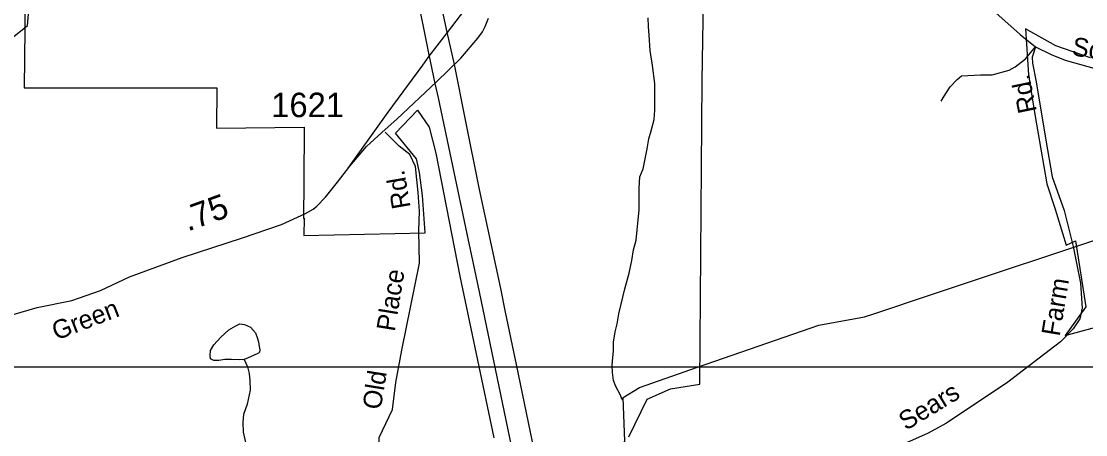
# Model space of a CAD drawing. Extents: x 2001466 to 2224147, y 644118 to 847247.
# Drawn here: x 2030071 to 2035507, y 745264 to 747376 of the extents above; entities that cross this region are included whole.
import ezdxf

# ---------------------------------------------------------------- set-up
doc = ezdxf.new("R2010")
doc.units = 0
for name, color, linetype in [('Exist Boundary Political City Limit New Hole', 7, 'Continuous'), ('Exist Hydrographic Creek Single Shore', 7, 'Continuous'), ('Exist Hydrographic Misc Water Feature', 7, 'Continuous'), ('Exist Road Non-System Type 51', 7, 'Continuous'), ('Exist Road Non-System Type 51 Label', 7, 'Continuous'), ('Exist Road Secondary Mileage Hundredths English Label', 7, 'Continuous'), ('Exist Road Secondary Type 51 Attributed', 7, 'Continuous'), ('Exist Road Secondary Type 51 Label', 7, 'Continuous'), ('Exist Road Secondary Type 51 Number Label', 7, 'Continuous'), ('Map Preparation Boundary City Limit Buffer Line', 7, 'Continuous'), ('Map Preparation Inset Cut Line', 7, 'Continuous'), ('Prop Road Primary Interstate Projected', 7, 'Continuous')]:
    doc.layers.add(name, color=color, linetype=linetype)

msp = doc.modelspace()

# ---------------------------------------------------------------- linework, layer by layer
at = {"layer": 'Exist Boundary Political City Limit New Hole'}
for points in [[(2032155, 751561), (2032123.1, 748435), (2030927.9, 748370.7), (2030099.9, 748393.4), (2030085.8, 747034.9), (2031069, 747034.9), (2031067.9, 746829.8), (2031515.5, 746834.3), (2031514.2, 746556.8), (2031511.4, 746368.3), (2031515.9, 746369.9), (2031513.4, 746280.8), (2032134.1, 746294.8), (2032119.4, 746485.9), (2032104.8, 746603.6), (2032090, 746672.2), (2031982.1, 746804.6), (2032094.9, 746922.2), (2032153.8, 746833.9), (2032188.1, 746701.6), (2032310.6, 746074.2), (2032484.6, 745248.6)], [(2033173.1, 745253.1), (2033267.1, 745444.8), (2033385.8, 745497.4), (2033536.8, 745521.8), (2033548, 747072.2), (2033566.1, 748105.8)], [(2035532.5, 747189), (2035355.6, 747250.6), (2035199.5, 747336.9), (2035215.9, 747102.8), (2035247.2, 746898.9), (2035308.2, 746544.6), (2035351.4, 746415.5), (2035407.2, 746232.4), (2035455.1, 746254.4), (2035508.4, 745916.6), (2035401.8, 745769.9), (2035828.1, 745885.5)]]:
    msp.add_lwpolyline(points, dxfattribs=at)
at = {"layer": 'Exist Hydrographic Creek Single Shore'}
msp.add_line((2034426, 745881.4), (2034725.4, 745981.1), dxfattribs=at)
for points in [[(2029611.3, 746526.9), (2029603.3, 746602.6), (2029719.3, 746987.4), (2029861.2, 747161.7), (2030102.2, 747353.6), (2030110.4, 747451.9), (2030077.3, 747619.8), (2029968.3, 747845.2), (2029960.3, 748019.3), (2029877.2, 748313), (2029935.2, 748610.4), (2029909.2, 749021), (2029887.3, 749114.7)], [(2034725.4, 745981.1), (2035677.3, 746298), (2035877.2, 746316.9)], [(2033524, 745607.9), (2034144.1, 745824), (2034377.3, 745865.2), (2034426, 745881.4)], [(2031804.3, 743795), (2031862.3, 743839.6), (2032062.2, 743904.5), (2032254.2, 744038.4), (2032546.2, 744081.6), (2032679.3, 744147.9), (2032837.3, 744515.4), (2032878.2, 744845.9), (2033011.2, 745079.4), (2033153.3, 745230.7), (2033144.3, 745454), (2033228.2, 745504.8), (2033524, 745607.9)]]:
    msp.add_lwpolyline(points, dxfattribs=at)
at = {"layer": 'Exist Hydrographic Misc Water Feature'}
for points in [[(2033141, 745441), (2033138.8, 745446.5), (2033129.5, 745469.9), (2033106.8, 745509.7), (2033094.9, 745541.1), (2033090.6, 745581.5), (2033088.3, 745619.2), (2033092, 745657.7), (2033095.9, 745691.3), (2033095.7, 745737.2), (2033103.3, 745789.5), (2033114.8, 745829.4), (2033122.6, 745881.8), (2033153.5, 746008.3), (2033175.1, 746088.3), (2033188.8, 746154.4), (2033198.2, 746208.4), (2033212, 746258.1), (2033215.7, 746310.6), (2033221.2, 746360.5), (2033226.9, 746410.4), (2033226.5, 746462.9), (2033226.3, 746522.8), (2033229.8, 746580.9), (2033247.7, 746622.5), (2033257.3, 746673.1), (2033266.9, 746724.6), (2033276.6, 746775.2), (2033288.3, 746816.8), (2033304, 746873.1), (2033307.3, 746921.4), (2033307.1, 746977.2), (2033306.7, 747057.6), (2033294, 747149.7), (2033283.3, 747227.1), (2033276.8, 747305.1), (2033274.5, 747349.4), (2033272.1, 747393)], [(2031208.8, 745648.6), (2031183.8, 745645.8), (2031144, 745647.4), (2031109.8, 745647.3), (2031080.1, 745643), (2031054, 745643.6), (2031037.8, 745651.2), (2031036, 745666.9), (2031037.6, 745694.7), (2031053.4, 745723.1), (2031089.3, 745761.7), (2031130.9, 745799.5), (2031166.8, 745820.1), (2031186.9, 745830.3), (2031210.7, 745826.6), (2031240.8, 745812.8), (2031266.9, 745784.4), (2031275.3, 745760.4), (2031281.4, 745739), (2031285.7, 745715.1), (2031289.4, 745697), (2031288, 745684.7), (2031281.8, 745680.7), (2031256, 745668.9), (2031229.9, 745656.4), (2031208.8, 745648.6)], [(2031208.8, 745648.6), (2031226.3, 745610.5), (2031234.7, 745576.7), (2031238.8, 745540.5), (2031239, 745492.1), (2031223.6, 745420.3), (2031206, 745366.5), (2031202.3, 745328), (2031204.5, 745276.3), (2031215, 745224.4)]]:
    msp.add_lwpolyline(points, dxfattribs=at)
at = {"layer": 'Exist Road Non-System Type 51'}
for points in [[(2035250.7, 747245.5), (2035233.7, 747192.8), (2035235.3, 747162.2), (2035254.6, 747065.6), (2035302.9, 746767.7), (2035336.3, 746580.9), (2035396.6, 746408.6), (2035443.3, 746225), (2035481.5, 746037.4), (2035489.6, 745910.2), (2035477.5, 745856.3), (2035443.7, 745804.8), (2035379.3, 745738.7), (2035109, 745532.6), (2034795.6, 745323.3), (2034699.9, 745269.4), (2034456.9, 745163.1)], [(2034769.8, 746968.1), (2034781.2, 746988), (2034815.2, 747039.9), (2034851.4, 747077.8), (2034873.4, 747097.7), (2034969.8, 747102.7), (2035029.3, 747102.7), (2035115.8, 747126.1), (2035146.5, 747142.4), (2035200.6, 747183.8), (2035250.7, 747245.5)], [(2032015, 745695.1), (2032104.2, 746139.2), (2032102, 746305.2), (2032104.2, 746405.6), (2032097.5, 746501.6), (2032084.2, 746633.3), (2032055.2, 746695.8), (2032000.6, 746737.8), (2031930, 746809.3)], [(2031930.3, 744966.2), (2031896.8, 745102.4), (2031899.1, 745249.2), (2031966, 745392), (2031983.8, 745530.4), (2032015, 745695.1)]]:
    msp.add_lwpolyline(points, dxfattribs=at)
at = {"layer": 'Exist Road Secondary Type 51 Attributed'}
for points in [[(2032651.2, 747804.2), (2032738.5, 747928.2), (2032769.4, 747970), (2032858.8, 748069.2), (2032933.6, 748129.5), (2033006, 748163.3), (2033107.4, 748176.2), (2033289.2, 748160.1), (2033630, 748135.9), (2034000, 748115.8), (2034206, 748099.7), (2034364.1, 748063.5), (2034451.8, 748015.2), (2034551.2, 747946.7), (2034727.4, 747777.6), (2034870.2, 747604.5), (2035002.9, 747458.8), (2035172.3, 747308.3), (2035250.7, 747245.5), (2035331.1, 747205.5), (2035402.4, 747176.7), (2035590.6, 747124.2)], [(2030029.9, 745878.1), (2030151.5, 745913), (2030328.5, 745950), (2030475.3, 746000), (2030623.4, 746070.8), (2030892.9, 746169), (2031200.2, 746268.9), (2031399.8, 746338.1), (2031523, 746393.2), (2031560.7, 746415.8), (2031580, 746432), (2031625.2, 746477.1), (2031685.5, 746554.5), (2031749, 746635.2), (2031834.6, 746736), (2031911.7, 746806.7), (2031990.3, 746877.4), (2032191.6, 747066), (2032315.8, 747187), (2032403.2, 747288.5), (2032425.7, 747321.5), (2032440.2, 747348.7), (2032457.4, 747391.5)]]:
    msp.add_lwpolyline(points, dxfattribs=at)
at = {"layer": 'Map Preparation Boundary City Limit Buffer Line'}
for points in [[(2032155, 751561), (2032123.1, 748435), (2030927.9, 748370.7), (2030099.9, 748393.4), (2030085.8, 747034.9), (2031069, 747034.9), (2031067.9, 746829.8), (2031515.5, 746834.3), (2031514.2, 746556.8), (2031511.4, 746368.3), (2031515.9, 746369.9), (2031513.4, 746280.8), (2032134.1, 746294.8), (2032119.4, 746485.9), (2032104.8, 746603.6), (2032090, 746672.2), (2031982.1, 746804.6), (2032094.9, 746922.2), (2032153.8, 746833.9), (2032188.1, 746701.6), (2032310.6, 746074.2), (2032484.6, 745248.6)], [(2033173.1, 745253.1), (2033267.1, 745444.8), (2033385.8, 745497.4), (2033536.8, 745521.8), (2033548, 747072.2), (2033566.1, 748105.8)], [(2035532.5, 747189), (2035355.6, 747250.6), (2035199.5, 747336.9), (2035215.9, 747102.8), (2035247.2, 746898.9), (2035308.2, 746544.6), (2035351.4, 746415.5), (2035407.2, 746232.4), (2035455.1, 746254.4), (2035508.4, 745916.6), (2035401.8, 745769.9), (2035828.1, 745885.5)]]:
    msp.add_lwpolyline(points, dxfattribs=at)
at = {"layer": 'Map Preparation Inset Cut Line'}
for p, q in [((2031975, 745607.9), (2029620, 745607.9)), ((2033524, 745607.9), (2031975, 745607.9)), ((2034403.2, 745607.9), (2033524, 745607.9)), ((2035189.2, 745607.9), (2034403.2, 745607.9)), ((2035320.5, 745607.9), (2035189.2, 745607.9)), ((2035875.1, 745607.9), (2035320.5, 745607.9))]:
    msp.add_line(p, q, dxfattribs=at)
at = {"layer": 'Prop Road Primary Interstate Projected'}
for p, q in [((2032154.7, 747196.7), (2032248, 747318.1)), ((2032283.6, 747155.2), (2032246, 747319.6))]:
    msp.add_line(p, q, dxfattribs=at)
for points in [[(2031877.2, 751784.5), (2031882.3, 751032.1), (2031872.9, 750690.2), (2031877.4, 749536.8), (2031875, 749238.2), (2031879.7, 749034.4), (2031896.2, 748666.1), (2031914.7, 748472.6), (2031928.2, 748375.5), (2031948.3, 748221.4), (2031985.1, 748010.3), (2032085.4, 747535.5), (2032152.5, 747204.3), (2032183.6, 747058.5)], [(2032246, 747319.6), (2032188.2, 747590), (2032135.8, 747845.6), (2032085.5, 748092.4), (2032070.1, 748177), (2032063.3, 748212), (2032046.5, 748339.6), (2032029.1, 748470.3), (2032023.7, 748524.2), (2032010.3, 748681.6), (2032000.3, 748828.2), (2031992.2, 748974.7), (2031990.2, 749229.7), (2031992.2, 749370.3), (2031990.8, 749706.3), (2031990.8, 750185.1), (2031990.8, 750429.7), (2031995.5, 751155.7)], [(2032248, 747318.1), (2032314.7, 747404.4), (2032472.5, 747604.5), (2032738.5, 747928.2)], [(2031739.9, 746625.3), (2031944.2, 746910.8), (2032121.4, 747151.2), (2032154.7, 747196.7)], [(2033443.7, 741608.4), (2033344.3, 742101.5), (2033271.9, 742430.6), (2033205.2, 742740.6), (2033141.5, 743046.2), (2033036.1, 743534.4), (2032958.3, 743913), (2032912.2, 744136.4), (2032709.7, 745095.7), (2032661.6, 745325.9), (2032600.8, 745621.9), (2032544.5, 745889.9), (2032519.7, 746010.4), (2032411.2, 746517), (2032338.9, 746872.2), (2032283.6, 747155.2)], [(2032183.6, 747058.5), (2032199.8, 746984.8), (2032346, 746289.3), (2032409, 745994), (2032826.3, 743985.5), (2032921.1, 743554.5), (2032963.7, 743346.2), (2033231.2, 742076.4), (2033300.7, 741719.5), (2033362.4, 741413.6), (2033555.8, 740493.4), (2033626.1, 740179.3), (2033674.5, 739949.5)]]:
    msp.add_lwpolyline(points, dxfattribs=at)

# ---------------------------------------------------------------- texts
at = {"layer": 'Exist Road Non-System Type 51 Label'}
for s, rotation, p in [('Rd.', 101.7108, (2035258.2, 746916.6)), ('Rd.', 99.8511, (2032059.6, 746425.8)), ('Place', 80.765, (2031977.9, 745787.6)), ('Farm', 80.5416, (2035374.1, 745763.2)), ('Old', 80.765, (2031906.3, 745388.1)), ('Sears', 31.3391, (2034589.3, 745282.7))]:
    msp.add_text(s, height=95, rotation=rotation, dxfattribs=at).set_placement(p)
at = {"layer": 'Exist Road Secondary Mileage Hundredths English Label'}
msp.add_text('.75', height=125, rotation=19.8882, dxfattribs=at).set_placement((2030921.3, 746301.2))
at = {"layer": 'Exist Road Secondary Type 51 Label'}
for s, rotation, p in [('School', 351.1326, (2035433.3, 747202.3)), ('Green', 21.0445, (2030249.5, 745744.5))]:
    msp.add_text(s, height=95, rotation=rotation, dxfattribs=at).set_placement(p)
at = {"layer": 'Exist Road Secondary Type 51 Number Label'}
msp.add_text('1621', height=125, dxfattribs=at).set_placement((2031347.2, 746885.8))

doc.saveas('drawing.dxf')
